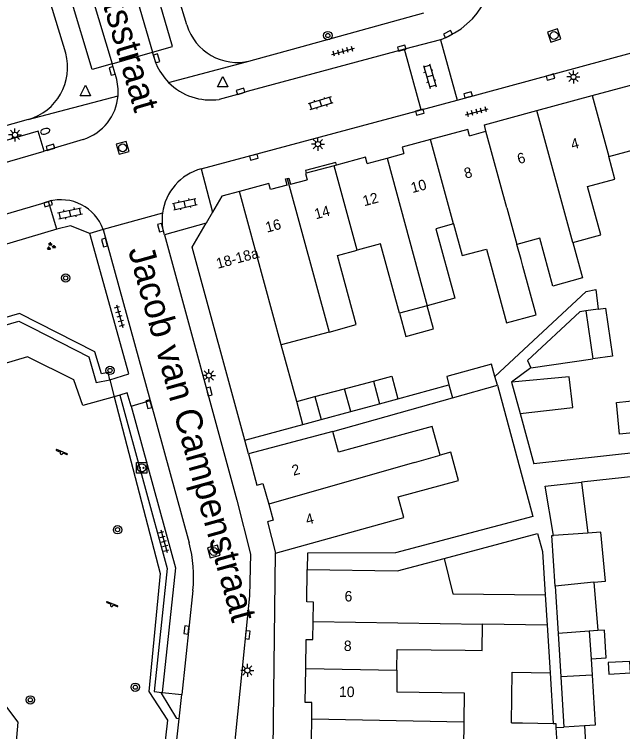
# Model space of a CAD drawing. Extents: x 132998 to 136004, y 396998 to 398512.
# Drawn here: x 133096 to 133154.3, y 397455.4 to 397524.1 of the extents above; entities that cross this region are included whole.
import ezdxf

# ---------------------------------------------------------------- set-up
doc = ezdxf.new("R2010")
doc.units = 0
for name, color, linetype in [('gg-afsc-erfafscheiding', 7, 'Continuous'), ('gg-afsc-hekwerk', 7, 'Continuous'), ('gg-afsc-muur', 7, 'Continuous'), ('gg-anno-huisnummerreeks BGT', 7, 'Continuous'), ('gg-anno-openbare ruimte label', 7, 'Continuous'), ('gg-bbg-gedigitaliseerde bebouwing', 7, 'Continuous'), ('gg-bbg-gedigitaliseerde bijgebouw', 7, 'Continuous'), ('gg-bbg-hoofdgebouw', 7, 'Continuous'), ('gg-bbg-luifel en loopbrug', 7, 'Continuous'), ('gg-bbg-tussenscheiding', 7, 'Continuous'), ('gg-knt-verharding', 7, 'Continuous'), ('gg-knt-verharding nz', 7, 'Continuous'), ('gt-grn-groengrens', 7, 'Continuous'), ('gt-grn-weggrens', 7, 'Continuous'), ('gt-symb-boom', 7, 'Continuous'), ('gt-symb-brandkraan', 7, 'Continuous'), ('gt-symb-groenvak', 7, 'Continuous'), ('gt-symb-klinker verharding', 7, 'Continuous'), ('gt-symb-kolk', 7, 'Continuous'), ('gt-symb-laadpunt elektrisch vervoer', 7, 'Continuous'), ('gt-symb-lichtmast', 7, 'Continuous'), ('gt-symb-rioolschacht', 7, 'Continuous'), ('gt-symb-speelvoorziening', 7, 'Continuous'), ('gt-symb-tegel verharding', 7, 'Continuous'), ('gt-symb-waterafsluiter', 7, 'Continuous')]:
    doc.layers.add(name, color=color, linetype=linetype)

# ---------------------------------------------------------------- blocks, each defined once
blk = doc.blocks.new('gt0-RS')
at = {"layer": 'gt-symb-rioolschacht'}
blk.add_lwpolyline([(-0.5, -0.5), (0.5, -0.5), (0.5, 0.5), (-0.5, 0.5)], close=True, dxfattribs=at)
blk.add_circle((0, 0), 0.375, dxfattribs=at)
blk = doc.blocks.new('gt0-KOLK')
at = {"layer": 'gt-symb-kolk'}
blk.add_lwpolyline([(0, 0), (0.375, 0), (0.375, 0.4), (-0.375, 0.4), (-0.375, 0), (0, 0)], dxfattribs=at)
blk = doc.blocks.new('gt0-KL1')
at = {"layer": 'gt-symb-klinker verharding'}
for p, q in [((-1.15, 0.3), (1.15, 0.3)), ((-1, -0.3), (-1, 0.3)), ((-0.5, 0.3), (-0.5, 0.45)), ((0, -0.3), (0, 0.3)), ((0.5, 0.3), (0.5, 0.45)), ((1, -0.3), (1, 0.3)), ((-1.15, -0.3), (1.15, -0.3)), ((-0.5, -0.45), (-0.5, -0.3)), ((0.5, -0.45), (0.5, -0.3))]:
    blk.add_line(p, q, dxfattribs=at)
blk = doc.blocks.new('gt0-TEG1')
at = {"layer": 'gt-symb-tegel verharding'}
for p, q in [((-1.125, 0), (1.125, 0)), ((-0.9, -0.25), (-0.9, 0.25)), ((-0.45, -0.25), (-0.45, 0.25)), ((0, -0.25), (0, 0.25)), ((0.45, -0.25), (0.45, 0.25)), ((0.9, -0.25), (0.9, 0.25))]:
    blk.add_line(p, q, dxfattribs=at)
blk = doc.blocks.new('gt0-LMAST')
at = {"layer": 'gt-symb-lichtmast'}
for p, q in [((-0.182, 0.173), (-0.447, 0.438)), ((-0.005, 0.246), (-0.005, 0.621)), ((0.172, 0.173), (0.437, 0.438)), ((-0.255, -0.004), (-0.63, -0.004)), ((-0.182, -0.181), (-0.447, -0.446)), ((-0.005, -0.254), (-0.005, -0.629)), ((0.437, -0.446), (0.172, -0.181)), ((0.245, -0.004), (0.62, -0.004))]:
    blk.add_line(p, q, dxfattribs=at)
blk.add_circle((-0.005, -0.004), 0.25, dxfattribs=at)
blk = doc.blocks.new('gt0-BOOM')
at = {"layer": 'gt-symb-boom'}
for radius in [0.4, 0.2]:
    blk.add_circle((0, 0), radius, dxfattribs=at)
blk = doc.blocks.new('gt0-WAFSL')
at = {"layer": 'gt-symb-waterafsluiter'}
for p, q in [((-0.5, -0.333), (0, 0.667)), ((0, 0.667), (0.5, -0.333)), ((0.5, -0.333), (-0.5, -0.333))]:
    blk.add_line(p, q, dxfattribs=at)
blk = doc.blocks.new('gt0-BR')
at = {"layer": 'gt-symb-brandkraan'}
for centre, radius, start, end in [((-0.244, 0), 0.206, 107.56694, 252.43307), ((0.599, -2.664), 3, 106.89205, 107.56694), ((0, -0.691), 0.938, 73.10799, 106.89205), ((-0.599, -2.664), 3, 72.43309, 73.10799), ((0.244, 0), 0.206, 287.56695, 72.43309), ((0.599, 2.664), 3, 252.43307, 253.10797), ((0, 0.691), 0.938, 253.10797, 286.89206), ((-0.599, 2.664), 3, 286.89206, 287.56695)]:
    blk.add_arc(centre, radius, start, end, dxfattribs=at)
blk = doc.blocks.new('gt0-GRVAK')
at = {"layer": 'gt-symb-groenvak'}
for p, q in [((-0.11, 0.189), (-0.228, 0.24)), ((-0.182, 0.153), (0.088, 0.153)), ((-0.091, 0.211), (-0.156, 0.322)), ((-0.047, 0.214), (-0.047, 0.393)), ((-0.004, 0.211), (0.061, 0.322)), ((0.015, 0.189), (0.133, 0.24)), ((0.262, -0.052), (0.197, 0.059)), ((0.305, -0.049), (0.305, 0.13)), ((0.349, -0.052), (0.414, 0.059)), ((-0.245, -0.228), (-0.363, -0.177)), ((-0.318, -0.264), (-0.047, -0.264)), ((-0.226, -0.206), (-0.291, -0.095)), ((-0.183, -0.203), (-0.183, -0.024)), ((-0.139, -0.206), (-0.074, -0.095)), ((-0.12, -0.228), (-0.002, -0.177)), ((0.243, -0.074), (0.125, -0.023)), ((0.17, -0.11), (0.441, -0.11)), ((0.368, -0.074), (0.486, -0.023))]:
    blk.add_line(p, q, dxfattribs=at)
blk = doc.blocks.new('gt0-SV')
at = {"layer": 'gt-symb-speelvoorziening'}
for p, q in [((-0.477, 0.255), (-0.08, 0.096)), ((0.542, -0.076), (-0.449, 0.324)), ((0.125, 0.014), (0.515, -0.143))]:
    blk.add_line(p, q, dxfattribs=at)
for centre, radius, start, end in [((-0.466, 0.291), 0.0369, 63.6251, 252.66016), ((-0.002, -0.005), 0.128, 127.68665, 8.59861), ((0.531, -0.111), 0.0363, 243.50852, 72.54358)]:
    blk.add_arc(centre, radius, start, end, dxfattribs=at)
blk = doc.blocks.new('gt0-LEV')
at = {"layer": 'gt-symb-laadpunt elektrisch vervoer'}
blk.add_lwpolyline([(-0.486, 0.501), (0.486, 0.501), (0.486, -0.499), (-0.486, -0.499)], close=True, dxfattribs=at)
for centre, radius in [((0, 0), 0.393), ((-0.186, 0), 0.0566), ((0.186, 0), 0.0566)]:
    blk.add_circle(centre, radius, dxfattribs=at)

msp = doc.modelspace()

# ---------------------------------------------------------------- linework, layer by layer
at = {"layer": 'gg-afsc-erfafscheiding'}
for p, q in [((133145.477, 397490.235), (133143.634, 397488.885)), ((133132.75, 397487.291), (133137.645, 397488.622)), ((133126.538, 397484.141), (133137.985, 397487.39)), ((133144.453, 397485.869), (133145.76, 397481.052)), ((133164.427, 397483.123), (133145.76, 397481.052)), ((133158.137, 397480.165), (133150.334, 397479.29)), ((133147.039, 397465.604), (133147.325, 397461.018))]:
    msp.add_line(p, q, dxfattribs=at)
for points in [[(133142.053, 397489.411), (133150.773, 397497.569), (133151.712, 397497.74), (133151.946, 397495.867)], [(133142.28, 397488.576), (133145.689, 397476.016), (133132.537, 397472.529), (133124.091, 397472.508), (133124.07, 397470.93)], [(133137.185, 397471.995), (133146.136, 397474.368), (133146.6, 397472.659), (133146.86, 397468.489)], [(133147.626, 397456.179), (133147.887, 397456.174), (133147.88, 397455.794)]]:
    msp.add_lwpolyline(points, dxfattribs=at)
at = {"layer": 'gg-afsc-hekwerk'}
msp.add_line((133105.159, 397489.111), (133105.584, 397487.478), dxfattribs=at)
for points in [[(133087.934, 397491.25), (133088.663, 397492.446), (133096.458, 397494.719), (133097.732, 397494.069)], [(133097.732, 397494.069), (133103.148, 397491.304), (133103.879, 397488.852), (133105.159, 397489.111)], [(133105.584, 397487.478), (133109.989, 397470.544), (133108.915, 397459.254), (133110.699, 397456.479), (133109.623, 397446.899), (133109.138, 397444.508), (133107.693, 397443.343)], [(133107.693, 397443.343), (133106.003, 397443.105), (133103.988, 397443.491), (133096.119, 397453.002), (133096.383, 397456.303), (133089.394, 397465.568), (133084.588, 397481.356)]]:
    msp.add_lwpolyline(points, dxfattribs=at)
at = {"layer": 'gg-afsc-muur'}
for p, q in [((133112.547, 397523.1), (133110.935, 397528.487)), ((133118.702, 397519.692), (133122.68, 397520.788)), ((133118.604, 397519.666), (133118.702, 397519.692)), ((133097.34, 397514.042), (133087.697, 397511.34))]:
    msp.add_line(p, q, dxfattribs=at)
for centre, radius, start, end in [((133117.368, 397524.545), 5.033, 196.68099, 284.2171), ((133095.963, 397519.025), 5.17, 285.45269, 15.42701)]:
    msp.add_arc(centre, radius, start, end, dxfattribs=at)
at = {"layer": 'gg-bbg-gedigitaliseerde bebouwing'}
for p, q in [((133144.545, 397500.632), (133144.153, 397502.078)), ((133144.717, 397500), (133144.545, 397500.632)), ((133126.165, 397493.682), (133121.59, 397492.44)), ((133123.065, 397487.032), (133121.59, 397492.44)), ((133123.658, 397484.82), (133123.065, 397487.032)), ((133118.1, 397483.31), (133123.658, 397484.82)), ((133126.538, 397484.141), (133118.46, 397482)), ((133132.714, 397470.809), (133137.185, 397471.995)), ((133124.07, 397470.93), (133132.714, 397470.809)), ((133146.86, 397468.489), (133147.039, 397465.604)), ((133147.039, 397465.604), (133140.852, 397465.7))]:
    msp.add_line(p, q, dxfattribs=at)
for points in [[(133152.954, 397510.487), (133159.102, 397512.154), (133161.354, 397510.633)], [(133149.503, 397502.247), (133152.179, 397502.987), (133150.921, 397507.624), (133153.538, 397508.334), (133152.954, 397510.487)], [(133138.083, 397504.039), (133136.386, 397503.578), (133138.195, 397496.914), (133135.554, 397496.197)], [(133138.083, 397504.039), (133138.909, 397500.997), (133141.238, 397501.63), (133141.681, 397500)], [(133132.905, 397495.478), (133131.103, 397502.118), (133128.87, 397501.512)], [(133149.503, 397502.247), (133150.422, 397498.862), (133147.591, 397498.08), (133146.331, 397502.669), (133144.153, 397502.078)], [(133126.165, 397493.682), (133128.767, 397494.388), (133126.973, 397500.997), (133128.87, 397501.512)], [(133141.681, 397500), (133143.159, 397494.559), (133145.986, 397495.327), (133144.717, 397500)], [(133164.427, 397483.123), (133164.249, 397484.914), (133153.974, 397483.895), (133153.68, 397486.921), (133157.216, 397487.324)], [(133136.793, 397481.893), (133136.049, 397484.62), (133133.589, 397483.949)], [(133133.589, 397483.949), (133127.076, 397482.172), (133126.538, 397484.141)], [(133121.05, 397472.5), (133133.325, 397475.902), (133132.785, 397477.881), (133138.551, 397479.443), (133137.828, 397482.168), (133136.793, 397481.893)], [(133137.185, 397471.995), (133138.021, 397468.596), (133146.86, 397468.489)], [(133132.669, 397461.284), (133132.694, 397463.28), (133139.189, 397463.199), (133140.821, 397463.179), (133140.852, 397465.7)], [(133132.669, 397461.284), (133132.643, 397459.203), (133139.107, 397459.122), (133139.072, 397456.337)], [(133139.072, 397456.337), (133139.01, 397451.404), (133132.666, 397451.484)]]:
    msp.add_lwpolyline(points, dxfattribs=at)
at = {"layer": 'gg-bbg-gedigitaliseerde bijgebouw'}
for p, q in [((133150.763, 397495.714), (133151.436, 397491.105)), ((133145.477, 397490.235), (133151.436, 397491.105)), ((133142.28, 397488.576), (133142.053, 397489.411)), ((133127.648, 397488.249), (133130.427, 397488.987)), ((133130.427, 397488.987), (133131.003, 397486.816)), ((133137.645, 397488.622), (133137.985, 397487.39)), ((133137.985, 397487.39), (133142.28, 397488.576)), ((133143.634, 397488.885), (133144.453, 397485.869)), ((133124.8, 397487.492), (133127.648, 397488.249)), ((133124.8, 397487.492), (133125.4, 397485.293)), ((133128.244, 397486.066), (133131.003, 397486.816)), ((133144.453, 397485.869), (133149.51, 397486.446)), ((133125.4, 397485.293), (133128.244, 397486.066)), ((133150.334, 397479.29), (133150.947, 397474.418)), ((133150.947, 397474.418), (133147.665, 397474.182)), ((133147.81, 397469.328), (133148.091, 397464.812)), ((133151.51, 397469.708), (133151.907, 397465.082)), ((133151.907, 397465.082), (133151.083, 397465.023)), ((133151.083, 397465.023), (133151.248, 397462.373)), ((133148.091, 397464.812), (133148.351, 397460.64)), ((133151.248, 397462.373), (133151.345, 397460.817)), ((133147.325, 397461.018), (133147.626, 397456.179)), ((133148.351, 397460.64), (133148.65, 397455.836)), ((133143.639, 397456.253), (133144.699, 397456.233)), ((133144.699, 397456.233), (133147.626, 397456.179)), ((133147.88, 397455.794), (133148.65, 397455.836)), ((133147.88, 397455.794), (133148.169, 397451.575)), ((133150.616, 397455.944), (133150.907, 397451.264))]:
    msp.add_line(p, q, dxfattribs=at)
for points in [[(133132.905, 397495.478), (133133.507, 397493.258), (133136.156, 397493.977), (133135.554, 397496.197)], [(133150.763, 397495.714), (133150.164, 397495.63), (133145.177, 397490.964), (133145.477, 397490.235)], [(133142.053, 397489.411), (133141.731, 397490.6), (133137.427, 397489.412), (133137.645, 397488.622)], [(133149.51, 397486.446), (133149.139, 397489.372), (133143.634, 397488.885)], [(133147.665, 397474.182), (133146.859, 397478.901), (133150.334, 397479.29)], [(133147.81, 397469.328), (133147.508, 397474.171), (133147.665, 397474.182)], [(133151.51, 397469.708), (133152.618, 397469.821), (133152.194, 397474.508), (133150.947, 397474.418)], [(133143.639, 397456.253), (133143.705, 397461.083), (133147.325, 397461.018)], [(133151.345, 397460.817), (133151.645, 397456.001), (133150.616, 397455.944)]]:
    msp.add_lwpolyline(points, dxfattribs=at)
at = {"layer": 'gg-bbg-hoofdgebouw'}
for p, q in [((133146.071, 397514.892), (133151.37, 397516.326)), ((133139.601, 397512.489), (133141.19, 397512.92)), ((133131.714, 397510.348), (133133.337, 397510.788)), ((133129.811, 397509.831), (133131.714, 397510.348)), ((133126.66, 397509.608), (133123.983, 397508.884)), ((133126.886, 397509.669), (133126.66, 397509.608)), ((133122.462, 397507.836), (133124.082, 397508.276)), ((133115.008, 397505.168), (133114.39, 397504.111)), ((133124.031, 397467.82), (133124.07, 397470.93))]:
    msp.add_line(p, q, dxfattribs=at)
for points in [[(133151.37, 397516.326), (133160.77, 397518.87), (133164.992, 397516.018)], [(133141.19, 397512.92), (133141.04, 397513.53), (133146.071, 397514.892)], [(133139.601, 397512.489), (133139.441, 397513.081), (133135.889, 397512.12)], [(133135.889, 397512.12), (133133.175, 397511.385), (133133.337, 397510.788)], [(133129.811, 397509.831), (133129.653, 397510.417), (133126.886, 397509.669)], [(133122.164, 397507.755), (133122.002, 397508.353), (133122.151, 397508.393)], [(133122.151, 397508.393), (133122.3, 397508.434), (133122.462, 397507.836)], [(133123.983, 397508.884), (133123.922, 397508.868), (133124.082, 397508.276)], [(133122.164, 397507.755), (133120.561, 397507.32), (133120.41, 397507.9), (133117.596, 397507.156)], [(133117.596, 397507.156), (133115.91, 397506.71), (133115.008, 397505.168)], [(133118.1, 397483.31), (133113.05, 397501.82), (133114.39, 397504.111)], [(133118.46, 397482), (133119.25, 397479.01), (133119.83, 397479.17), (133120.383, 397477.198)], [(133120.383, 397477.198), (133120.82, 397475.64), (133120.26, 397475.48), (133121.05, 397472.5)], [(133124.636, 397465.963), (133124.668, 397467.809), (133124.031, 397467.82)], [(133123.934, 397461.443), (133123.979, 397464.22), (133124.605, 397464.209), (133124.636, 397465.963)], [(133124.505, 397456.607), (133124.522, 397458.182), (133123.882, 397458.182), (133123.934, 397461.443)], [(133123.803, 397451.643), (133123.857, 397454.626), (133124.482, 397454.579), (133124.505, 397456.607)]]:
    msp.add_lwpolyline(points, dxfattribs=at)
at = {"layer": 'gg-bbg-luifel en loopbrug'}
for p, q in [((133151.946, 397495.867), (133150.763, 397495.714)), ((133123.065, 397487.032), (133124.8, 397487.492)), ((133131.003, 397486.816), (133132.75, 397487.291)), ((133123.658, 397484.82), (133125.4, 397485.293))]:
    msp.add_line(p, q, dxfattribs=at)
for points in [[(133151.946, 397495.867), (133152.645, 397495.957), (133153.314, 397491.38), (133151.436, 397491.105)], [(133130.427, 397488.987), (133132.162, 397489.447), (133132.75, 397487.291)], [(133151.248, 397462.373), (133152.691, 397462.477), (133152.526, 397465.126), (133151.907, 397465.082)], [(133152.957, 397460.912), (133155.026, 397461.034), (133154.961, 397462.128), (133152.893, 397462.006), (133152.957, 397460.912)]]:
    msp.add_lwpolyline(points, dxfattribs=at)
at = {"layer": 'gg-bbg-tussenscheiding'}
for p, q in [((133151.37, 397516.326), (133152.954, 397510.487)), ((133149.503, 397502.247), (133146.071, 397514.892)), ((133143.2, 397505.59), (133141.19, 397512.92)), ((133138.083, 397504.039), (133135.889, 397512.12)), ((133131.714, 397510.348), (133135.554, 397496.197)), ((133128.87, 397501.512), (133126.66, 397509.608)), ((133122.151, 397508.393), (133126.165, 397493.682)), ((133121.59, 397492.44), (133117.596, 397507.156)), ((133143.2, 397505.59), (133144.153, 397502.078)), ((133135.554, 397496.197), (133132.905, 397495.478)), ((133128.244, 397486.066), (133127.648, 397488.249)), ((133134.341, 397481.192), (133136.793, 397481.893)), ((133134.341, 397481.192), (133120.383, 397477.198)), ((133151.51, 397469.708), (133147.81, 397469.328)), ((133124.636, 397465.963), (133140.852, 397465.7)), ((133151.083, 397465.023), (133148.091, 397464.812)), ((133123.934, 397461.443), (133132.669, 397461.284)), ((133151.345, 397460.817), (133148.351, 397460.64)), ((133124.505, 397456.607), (133139.072, 397456.337)), ((133150.616, 397455.944), (133148.65, 397455.836))]:
    msp.add_line(p, q, dxfattribs=at)
at = {"layer": 'gg-knt-verharding'}
for p, q in [((133103.493, 397518.825), (133097.391, 397539.163)), ((133100.946, 397520.4), (133097.411, 397532.206)), ((133122.68, 397520.788), (133135.243, 397524.249)), ((133136.838, 397521.685), (133133.397, 397520.768)), ((133136.838, 397521.685), (133138.429, 397515.905)), ((133134.995, 397514.978), (133133.397, 397520.768)), ((133109.611, 397519.38), (133109.269, 397520.479)), ((133105.396, 397519.381), (133103.493, 397518.825)), ((133105.77, 397518.084), (133105.396, 397519.381)), ((133134.995, 397514.978), (133138.429, 397515.905)), ((133113.927, 397509.317), (133134.995, 397514.978)), ((133102.632, 397512.136), (133098.878, 397511)), ((133113.927, 397509.317), (133115.008, 397505.168)), ((133100.101, 397503.519), (133099.316, 397506.178)), ((133100.101, 397503.519), (133080.766, 397497.839)), ((133104.54, 397503.511), (133103.262, 397503.131)), ((133104.54, 397503.511), (133109.022, 397487.117)), ((133110.41, 397503.003), (133110.218, 397503.728)), ((133114.39, 397504.111), (133110.41, 397503.003)), ((133106.981, 397489.684), (133103.262, 397503.131)), ((133105.159, 397489.111), (133106.981, 397489.684)), ((133105.584, 397487.478), (133102.596, 397486.631)), ((133106.123, 397487.631), (133105.584, 397487.478)), ((133107.222, 397486.571), (133109.022, 397487.117)), ((133120.57, 397432.19), (133121.05, 397472.5)), ((133110.141, 397459.152), (133110.186, 397459.147)), ((133110.186, 397459.147), (133112.054, 397458.955)), ((133111.803, 397456.619), (133112.054, 397458.955)), ((133111.167, 397450.689), (133111.803, 397456.619))]:
    msp.add_line(p, q, dxfattribs=at)
for points in [[(133109.269, 397520.479), (133111.172, 397521.045), (133105.739, 397539.678), (133103.805, 397539.132)], [(133138.429, 397515.905), (133162.177, 397522.343), (133170.29, 397524.522)], [(133133.397, 397520.768), (133118.335, 397516.722), (133117.752, 397516.543), (133115.644, 397515.972)], [(133098.878, 397511), (133098.314, 397512.915), (133075.821, 397506.389), (133076.407, 397504.433)], [(133126.886, 397509.669), (133126.817, 397509.926), (133123.91, 397509.155), (133123.983, 397508.884)], [(133079.949, 397500.486), (133080.143, 397500.562), (133099.201, 397506.169), (133099.316, 397506.178)], [(133103.262, 397503.131), (133101.409, 397503.866), (133100.101, 397503.519)], [(133110.41, 397503.003), (133117.32, 397477.58), (133118.65, 397472.4), (133118.54, 397468.4), (133116.687, 397450.137)], [(133102.596, 397486.631), (133101.736, 397489.107), (133097.296, 397491.319), (133089.626, 397489.042), (133086.883, 397484.496), (133087.485, 397482.278)], [(133107.222, 397486.571), (133106.836, 397487.844), (133106.123, 397487.631)], [(133106.123, 397487.631), (133110.678, 397471.018), (133109.411, 397459.227), (133110.141, 397459.152)], [(133107.222, 397486.571), (133111.469, 397471.08), (133110.186, 397459.147)], [(133111.803, 397456.619), (133111.578, 397456.643), (133110.133, 397459.071), (133110.141, 397459.152)]]:
    msp.add_lwpolyline(points, dxfattribs=at)
for centre, radius, start, end in [((133134.032, 397529.241), 8.06, 290.37737, 13.33877), ((133114.831, 397521.564), 5.658, 202.7016, 224.4703), ((133101.19, 397516.688), 4.788, 355.6249, 16.94834), ((133114.821, 397521.56), 5.648, 224.5133, 278.38311), ((133101.204, 397516.692), 4.774, 287.40565, 355.56904), ((133115.252, 397504.412), 5.081, 105.11868, 172.64881), ((133100.504, 397502.055), 4.291, 19.83533, 106.07347), ((133115.306, 397504.414), 5.134, 172.75, 187.6795)]:
    msp.add_arc(centre, radius, start, end, dxfattribs=at)
at = {"layer": 'gg-knt-verharding nz'}
for p, q in [((133101.818, 397531.297), (133105.396, 397519.381)), ((133109.022, 397487.117), (133112.762, 397473.475)), ((133113.128, 397468.921), (133112.054, 397458.955))]:
    msp.add_line(p, q, dxfattribs=at)
for points in [[(133103.805, 397539.132), (133105.247, 397534.286), (133109.269, 397520.479)], [(133076.407, 397504.433), (133078.031, 397504.93), (133098.878, 397511)]]:
    msp.add_lwpolyline(points, dxfattribs=at)
msp.add_arc((133100.937, 397470.233), 12.261, 353.85756, 15.33228, dxfattribs=at)
at = {"layer": 'gt-grn-groengrens'}
msp.add_lwpolyline([(133105.159, 397489.111), (133105.02, 397489.797), (133104.367, 397489.665), (133103.733, 397491.791), (133096.529, 397495.469), (133088.207, 397493.042), (133083.698, 397485.639), (133084.026, 397484.6), (133083.601, 397484.438), (133083.849, 397483.784)], dxfattribs=at)
at = {"layer": 'gt-grn-weggrens'}
for p, q in [((133105.396, 397519.381), (133109.269, 397520.479)), ((133110.793, 397517.6), (133118.604, 397519.666)), ((133097.34, 397514.042), (133105.964, 397516.323)), ((133110.213, 397505.062), (133104.54, 397503.511)), ((133118.46, 397482), (133118.1, 397483.31))]:
    msp.add_line(p, q, dxfattribs=at)

# ---------------------------------------------------------------- block references
at = {"layer": 'gt-symb-boom'}
for p in [(133126.048, 397522.084), (133100.945, 397498.86), (133105.187, 397489.999), (133105.912, 397474.738), (133107.61, 397459.649), (133097.565, 397458.44)]:
    msp.add_blockref('gt0-BOOM', p, dxfattribs=at)
at = {"layer": 'gt-symb-brandkraan', "rotation": 16.49622422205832}
msp.add_blockref('gt0-BR', (133098.985, 397512.917), dxfattribs=at)
at = {"layer": 'gt-symb-groenvak'}
msp.add_blockref('gt0-GRVAK', (133099.53, 397501.885), dxfattribs=at)
at = {"layer": 'gt-symb-klinker verharding'}
for p, rotation in [((133135.81, 397518.201), -74.15691788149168), ((133125.348, 397515.591), -163.50377577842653), ((133112.355, 397505.938), 12.410774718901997), ((133101.363, 397505.053), 12.410774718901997)]:
    msp.add_blockref('gt0-KL1', p, dxfattribs=dict(at, rotation=rotation))
at = {"layer": 'gt-symb-kolk'}
for p, rotation in [((133137.644, 397522.035), 26.824894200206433), ((133133.174, 397520.693), 15.134475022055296), ((133109.463, 397519.837), -72.0544369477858), ((133105.588, 397518.744), 105.4259703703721), ((133147.308, 397518.303), -164.81021282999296), ((133117.752, 397516.543), 17.094305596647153), ((133139.522, 397516.201), 15.102953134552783), ((133134.803, 397514.926), -164.81021282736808), ((133099.544, 397511.194), 17.583097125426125), ((133118.915, 397510.616), -164.86552497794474), ((133099.201, 397506.169), -163.61369433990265), ((133110.218, 397503.728), 104.82810852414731), ((133104.867, 397502.295), 104.95356475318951), ((133114.487, 397487.934), -74.75492966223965), ((133109.103, 397486.822), 105.37072543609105), ((133112.718, 397465.111), 82.41293092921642), ((133118.163, 397464.681), -95.51097695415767)]:
    msp.add_blockref('gt0-KOLK', p, dxfattribs=dict(at, rotation=rotation))
at = {"layer": 'gt-symb-laadpunt elektrisch vervoer'}
msp.add_blockref('gt0-LEV', (133108.219, 397480.664), dxfattribs=at)
at = {"layer": 'gt-symb-lichtmast'}
for p in [(133149.566, 397518.121), (133096.098, 397512.569), (133125.106, 397511.684), (133114.662, 397489.516), (133118.348, 397461.262)]:
    msp.add_blockref('gt0-LMAST', p, dxfattribs=at)
at = {"layer": 'gt-symb-rioolschacht'}
for p, rotation in [((133147.716, 397522.087), -160.78568814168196), ((133106.395, 397511.326), -163.5037757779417), ((133115.133, 397472.654), 105.71725244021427)]:
    msp.add_blockref('gt0-RS', p, dxfattribs=dict(at, rotation=rotation))
at = {"layer": 'gt-symb-speelvoorziening'}
for p in [(133100.542, 397482.089), (133105.367, 397467.517)]:
    msp.add_blockref('gt0-SV', p, dxfattribs=at)
at = {"layer": 'gt-symb-tegel verharding'}
for p, rotation in [((133127.504, 397520.57), 15.00891367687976), ((133140.309, 397514.78), 15.00891367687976), ((133106.107, 397495.19), -74.69967555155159), ((133110.355, 397473.629), -74.68454880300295)]:
    msp.add_blockref('gt0-TEG1', p, dxfattribs=dict(at, rotation=rotation))
at = {"layer": 'gt-symb-waterafsluiter'}
for p in [(133115.979, 397517.498), (133102.829, 397516.657)]:
    msp.add_blockref('gt0-WAFSL', p, dxfattribs=at)

# ---------------------------------------------------------------- texts
at = {"layer": 'gg-anno-huisnummerreeks BGT'}
for s, rotation, p in [('4', 15.1, (133149.464, 397511.148)), ('6', 15.1, (133144.335, 397509.76)), ('8', 15.1, (133139.241, 397508.365)), ('10', 15.1, (133134.148, 397506.987)), ('12', 15.1, (133129.535, 397505.724)), ('14', 15.1, (133124.906, 397504.473)), ('16', 14.8, (133120.219, 397503.196)), ('18-18a', 15.2, (133115.511, 397499.733)), ('2', 14.8, (133122.748, 397479.906)), ('4', 14.8, (133124.069, 397475.202)), ('6', 359.3, (133127.644, 397467.87)), ('8', 359.1, (133127.574, 397463.124)), ('10', 359.1, (133127.114, 397458.727))]:
    msp.add_text(s, height=1, rotation=rotation, dxfattribs=at).set_placement(p)
at = {"layer": 'gg-anno-openbare ruimte label'}
for s, rotation, p in [('Cornelis Danckertsstraat', 286.3, (133097.294, 397549.728)), ('Jacob van Campenstraat', 285.6, (133106.907, 397501.543))]:
    msp.add_text(s, height=2.5, rotation=rotation, dxfattribs=at).set_placement(p)

doc.saveas('drawing.dxf')
